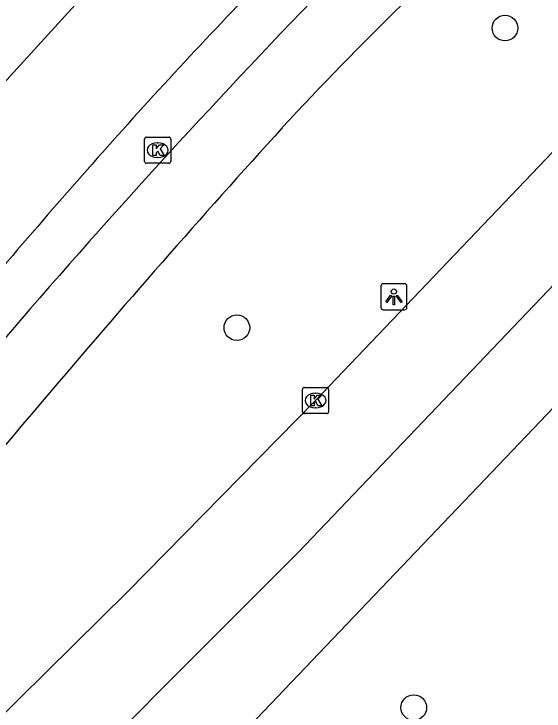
# Model space of a CAD drawing. Extents: x 159040 to 160094, y 381214 to 382518.
# Drawn here: x 159488.3 to 159508.51, y 381527.19 to 381553.81 of the extents above; entities that cross this region are included whole.
import ezdxf

# ---------------------------------------------------------------- set-up
doc = ezdxf.new("R2010")
doc.units = 0
for name, color, linetype in [('IMGEO_Boom', 7, 'Continuous'), ('IMGEO_Fietspad_gesloten', 7, 'Continuous'), ('IMGEO_Groenvoorziening', 7, 'Continuous'), ('IMGEO_Kolk', 7, 'Continuous'), ('IMGEO_Lichtpunt', 7, 'Continuous'), ('IMGEO_Rijbaan_regionaal_gesloten', 7, 'Continuous'), ('IMGEO_Voetpad_open', 7, 'Continuous')]:
    doc.layers.add(name, color=color, linetype=linetype)

msp = doc.modelspace()

# ---------------------------------------------------------------- linework, layer by layer
at = {"layer": 'IMGEO_Boom'}
for centre in [(159507.021, 381553.267), (159496.796, 381541.828), (159503.545, 381527.325)]:
    msp.add_circle(centre, 0.489, dxfattribs=at)
at = {"layer": 'IMGEO_Fietspad_gesloten'}
for centre, radius, start, end in [((159594.649, 381460.543), 130.944, 131.50216, 137.22789), ((159714.564, 381347.031), 298.57, 135.70827, 142.7), ((159807.274, 381269.803), 416.575, 137.82976, 141.62035)]:
    msp.add_arc(centre, radius, start, end, dxfattribs=at)
at = {"layer": 'IMGEO_Groenvoorziening'}
msp.add_lwpolyline([(159494.82, 381558.774), (159479.629, 381542.092)], dxfattribs=at)
at = {"layer": 'IMGEO_Kolk'}
for p, q in [((159493.274, 381548.178), (159493.274, 381549.03)), ((159493.349, 381549.104), (159494.201, 381549.104)), ((159494.275, 381549.03), (159494.275, 381548.178)), ((159493.762, 381548.884), (159493.787, 381548.884)), ((159493.785, 381548.324), (159493.76, 381548.324)), ((159494.201, 381548.104), (159493.349, 381548.104)), ((159499.296, 381538.621), (159499.296, 381539.473)), ((159499.371, 381539.547), (159500.223, 381539.547)), ((159500.297, 381539.473), (159500.297, 381538.621)), ((159499.784, 381539.327), (159499.809, 381539.327)), ((159500.223, 381538.547), (159499.371, 381538.547)), ((159499.807, 381538.767), (159499.782, 381538.767))]:
    msp.add_line(p, q, dxfattribs=at)
for points in [[(159493.274, 381548.178), (159493.274, 381549.03)], [(159493.349, 381549.104), (159494.201, 381549.104)], [(159494.275, 381549.03), (159494.275, 381548.178)], [(159493.595, 381548.804), (159493.718, 381548.804), (159493.718, 381548.653), (159493.848, 381548.804), (159494.012, 381548.804), (159493.866, 381548.653), (159494.019, 381548.404), (159493.867, 381548.404), (159493.782, 381548.568), (159493.718, 381548.501), (159493.718, 381548.404), (159493.595, 381548.404), (159493.595, 381548.804)], [(159494.201, 381548.104), (159493.349, 381548.104)], [(159499.296, 381538.621), (159499.296, 381539.473)], [(159499.371, 381539.547), (159500.223, 381539.547)], [(159500.297, 381539.473), (159500.297, 381538.621)], [(159499.617, 381539.247), (159499.74, 381539.247), (159499.74, 381539.096), (159499.87, 381539.247), (159500.034, 381539.247), (159499.888, 381539.096), (159500.041, 381538.847), (159499.889, 381538.847), (159499.804, 381539.011), (159499.74, 381538.944), (159499.74, 381538.847), (159499.617, 381538.847), (159499.617, 381539.247)], [(159500.223, 381538.547), (159499.371, 381538.547)]]:
    msp.add_lwpolyline(points, dxfattribs=at)
for centre, start, end in [((159493.351, 381549.028), 91.552, 178.448), ((159493.351, 381549.028), 91.552, 178.448), ((159494.199, 381549.028), 1.552, 88.448), ((159494.199, 381549.028), 1.552, 88.448), ((159493.351, 381548.18), 181.552, 268.448), ((159493.351, 381548.18), 181.552, 268.448), ((159494.199, 381548.18), 271.552, 358.448), ((159494.199, 381548.18), 271.552, 358.448), ((159499.373, 381539.471), 91.552, 178.448), ((159499.373, 381539.471), 91.552, 178.448), ((159500.221, 381539.471), 1.552, 88.448), ((159500.221, 381539.471), 1.552, 88.448), ((159499.373, 381538.623), 181.552, 268.448), ((159499.373, 381538.623), 181.552, 268.448), ((159500.221, 381538.623), 271.552, 358.448), ((159500.221, 381538.623), 271.552, 358.448)]:
    msp.add_arc(centre, 0.0765, start, end, dxfattribs=at)
for centre, major_axis, ratio, start_param, end_param in [((159493.761, 381548.604), (-0.387, 0.002), 0.722429, 4.712389, 7.853982), ((159493.786, 381548.604), (-0.39, 0.002), 0.717154, 1.570796, 4.712389), ((159499.783, 381539.047), (-0.387, 0.002), 0.722429, 4.712389, 7.853982), ((159499.808, 381539.047), (-0.39, 0.002), 0.717154, 1.570796, 4.712389)]:
    msp.add_ellipse(centre, major_axis=major_axis, ratio=ratio, start_param=start_param, end_param=end_param, dxfattribs=at)
at = {"layer": 'IMGEO_Lichtpunt'}
for p, q in [((159502.288, 381543.411), (159502.288, 381542.604)), ((159502.288, 381543.411), (159502.288, 381542.604)), ((159503.19, 381543.506), (159502.382, 381543.506)), ((159503.19, 381543.506), (159502.382, 381543.506)), ((159503.284, 381542.604), (159503.284, 381543.411)), ((159503.284, 381542.604), (159503.284, 381543.411)), ((159502.382, 381542.51), (159503.19, 381542.51)), ((159502.382, 381542.51), (159503.19, 381542.51))]:
    msp.add_line(p, q, dxfattribs=at)
for points in [[(159502.662, 381543.075), (159502.701, 381543.047), (159502.513, 381542.785), (159502.475, 381542.812), (159502.662, 381543.075)], [(159502.874, 381543.047), (159502.912, 381543.074), (159503.099, 381542.812), (159503.06, 381542.784), (159502.874, 381543.047)], [(159502.764, 381543.027), (159502.811, 381543.027), (159502.811, 381542.705), (159502.764, 381542.705), (159502.764, 381543.027)]]:
    msp.add_lwpolyline(points, dxfattribs=at)
msp.add_circle((159502.787, 381543.209), 0.0994, dxfattribs=at)
for centre, start, end in [((159502.382, 381543.411), 90, 180), ((159502.382, 381543.411), 90, 180), ((159503.19, 381543.411), 0, 90), ((159503.19, 381543.411), 0, 90), ((159502.382, 381542.604), 180, 270), ((159502.382, 381542.604), 180, 270), ((159503.19, 381542.604), 270, 0), ((159503.19, 381542.604), 270, 360)]:
    msp.add_arc(centre, 0.0946, start, end, dxfattribs=at)
at = {"layer": 'IMGEO_Rijbaan_regionaal_gesloten'}
for points in [[(159524.392, 381565.298), (159524.318, 381565.22), (159513.487, 381553.459), (159509.914, 381549.667), (159499.797, 381539.047), (159492.644, 381531.758), (159482.267, 381521.51), (159465.201, 381505.256), (159442.492, 381484.426), (159434.773, 381477.467), (159414.042, 381459.154), (159404.558, 381450.901), (159395.563, 381443.073), (159354.89, 381408.246), (159339.224, 381394.831), (159304.87, 381365.271), (159301.884, 381362.731)], [(159223.955, 381291.092), (159228.218, 381294.768), (159249.8, 381313.294), (159261.119, 381323.01), (159270.676, 381331.27), (159281.84, 381340.822), (159296.948, 381353.793), (159309.361, 381364.454), (159324.607, 381377.572), (159336.854, 381388.065), (159355.279, 381403.848), (159370.545, 381416.887), (159383.498, 381428.039), (159401.924, 381443.755), (159413.428, 381453.788), (159429.207, 381467.675), (159453.123, 381489.287), (159476.095, 381510.615), (159487.725, 381521.828), (159499.136, 381533.249), (159515.536, 381550.447), (159526.975, 381562.783)], [(159306.514, 381357.491), (159404.195, 381441.263), (159409.309, 381445.71), (159416.317, 381451.803), (159432.909, 381466.414), (159448.426, 381480.359), (159461.511, 381492.336), (159474.06, 381504.012), (159488.86, 381518.149), (159495.714, 381524.98), (159529.443, 381560.38)]]:
    msp.add_lwpolyline(points, dxfattribs=at)
at = {"layer": 'IMGEO_Voetpad_open'}
for centre, radius, start, end in [((159642.548, 381414.797), 201.608, 135.96039, 138.61737), ((159685.418, 381376.387), 259.167, 138.51157, 140.55482)]:
    msp.add_arc(centre, radius, start, end, dxfattribs=at)

doc.saveas('drawing.dxf')
